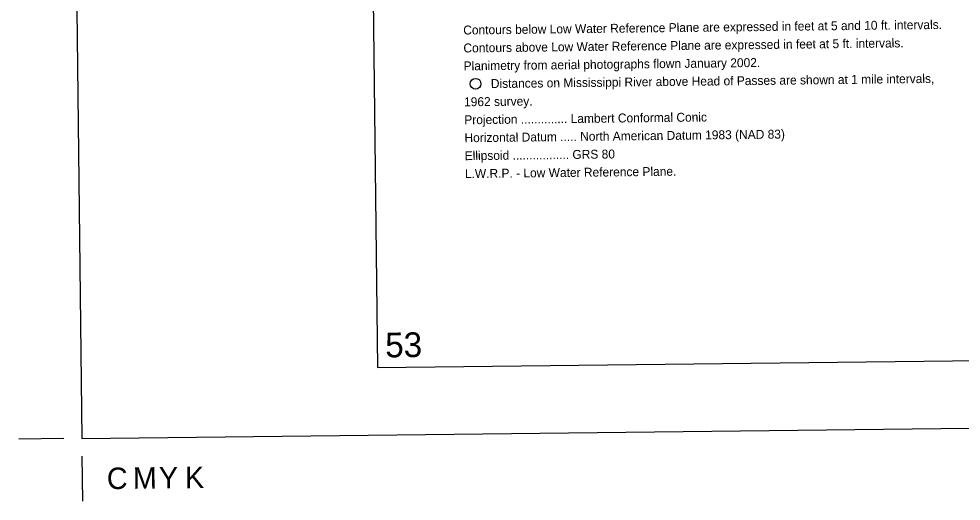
# Model space of a CAD drawing. Extents: x 3683402 to 3721514, y 487807 to 513565.
# Drawn here: x 3683683 to 3692425, y 487807 to 492285 of the extents above; entities that cross this region are included whole.
import ezdxf

# ---------------------------------------------------------------- set-up
doc = ezdxf.new("R2010")
doc.units = 0
for name, color, linetype in [('G-ANNO-NPLT', 7, 'Continuous'), ('V-ANNO-DIMS', 7, 'Continuous'), ('V-ANNO-NOTE', 7, 'Continuous'), ('V-ANNO-SYMB', 7, 'Continuous'), ('V-ANNO-TEXT', 7, 'Continuous')]:
    doc.layers.add(name, color=color, linetype=linetype)

msp = doc.modelspace()

# ---------------------------------------------------------------- linework, layer by layer
at = {"layer": 'G-ANNO-NPLT'}
msp.add_lwpolyline([(3684266.3, 488390.6), (3720930.5, 488816.8), (3720649.6, 512981.8), (3683985.4, 512555.6)], close=True, dxfattribs=at)
at = {"layer": 'V-ANNO-DIMS'}
for p, q in [((3684099.6, 488388.7), (3683683, 488383.8)), ((3684268.2, 488224), (3684273.1, 487807.3))]:
    msp.add_line(p, q, dxfattribs=at)
at = {"layer": 'V-ANNO-NOTE'}
msp.add_circle((3687920, 491682.4), 50, dxfattribs=at)
at = {"layer": 'V-ANNO-SYMB'}
msp.add_lwpolyline([(3687009, 489047.6), (3720089.9, 489432.1), (3719823.5, 512347.2), (3686742.6, 511962.6), (3687009, 489047.6)], dxfattribs=at)

# ---------------------------------------------------------------- texts
at = {"layer": 'V-ANNO-DIMS'}
for s, p in [('C', (3684500.7, 487918.7)), ('M', (3684742.4, 487921.5)), ('Y', (3684984, 487924.3)), ('K', (3685225.7, 487927.1))]:
    msp.add_text(s, height=199.3, rotation=0.666, dxfattribs=at).set_placement(p)
at = {"layer": 'V-ANNO-NOTE'}
for s, rotation, p in [('Contours below Low Water Reference Plane are expressed in feet at 5 and 10 ft. intervals.', 0.66601, (3687806.4, 492139.7)), ('Contours above Low Water Reference Plane are expressed in feet at 5 ft. intervals.', 0.66601, (3687808.3, 491973)), ('Planimetry from aerial photographs flown January 2002.', 0.66601, (3687810.3, 491806.4)), ('Distances on Mississippi River above Head of Passes are shown at 1 mile intervals,', 0.66601, (3688062.4, 491642.6)), ('1962 survey.', 0.66601, (3687814.1, 491473)), ('Projection .............. Lambert Conformal Conic', 0.66598, (3687816.1, 491306.3)), ('Horizontal Datum ..... North American Datum 1983 (NAD 83)', 0.66598, (3687818, 491139.6)), ('Ellipsoid ................. GRS 80', 0.66598, (3687820, 490972.9)), ('L.W.R.P. - Low Water Reference Plane.', 0.66598, (3687821.9, 490806.2))]:
    msp.add_text(s, height=83, rotation=rotation, dxfattribs=at).set_placement(p)
at = {"layer": 'V-ANNO-TEXT'}
msp.add_text('53', height=230, rotation=0.666, dxfattribs=at).set_placement((3687083.6, 489141.8))

doc.saveas('drawing.dxf')
